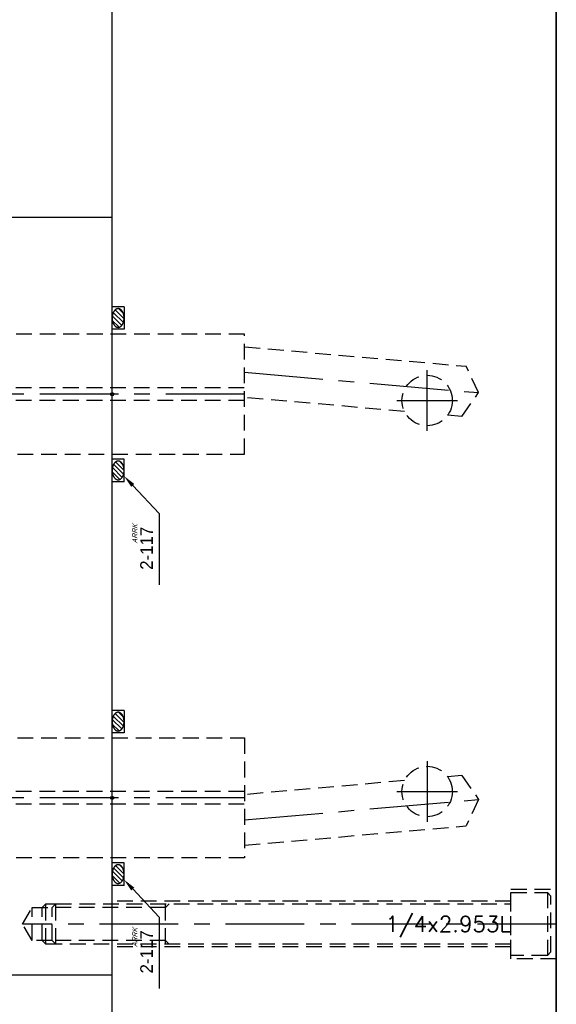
# Model space of a CAD drawing. Extents: x 2651 to 7771, y -1163 to 1075.
# Tile 477 of 490: x 6286 to 6371, y 423 to 579. Entities that reach past the tile are written whole.
import ezdxf
from ezdxf.enums import TextEntityAlignment as Align

# ---------------------------------------------------------------- set-up
doc = ezdxf.new("R2010")
doc.units = 0
doc.header["$LTSCALE"] = 10
for name, pattern in [('CENTER', [2, 1.25, -0.25, 0.25, -0.25]), ('CNSHID', [4, 3, -1]), ('HIDDEN', [0.375, 0.25, -0.125])]:
    doc.linetypes.add(name, pattern=pattern)
doc.layers.get('0').update_dxf_attribs({"linetype": 'CONTINUOUS'})
for name, color, linetype in [('9', 3, 'CONTINUOUS'), ('CEN', 1, 'CENTER'), ('COOL', 150, 'HIDDEN'), ('DIM', 3, 'CONTINUOUS'), ('HIDDEN', 6, 'HIDDEN'), ('TEXT', 4, 'CONTINUOUS'), ('WL1-HL', 4, 'CNSHID'), ('WOR1-DL', 7, 'CONTINUOUS')]:
    doc.layers.add(name, color=color, linetype=linetype)
doc.styles.add('china', font='txt')
doc.styles.get("Standard").update_dxf_attribs({"font": 'romans.shx'})

# ---------------------------------------------------------------- blocks, each defined once
blk = doc.blocks.new('*X11')
at = {"color": 0}
for p, q in [((917.64, 311.65), (918.84, 312.85)), ((917.97, 311.27), (919.52, 312.82)), ((918.45, 311.05), (920.04, 312.63)), ((919.07, 310.96), (920.42, 312.3)), ((919.98, 311.16), (920.51, 311.7))]:
    blk.add_line(p, q, dxfattribs=at)
blk = doc.blocks.new('*X12')
at = {"color": 0}
for p, q in [((941.78, 311.74), (942.86, 312.83)), ((942.07, 311.33), (943.58, 312.84)), ((942.52, 311.08), (944.12, 312.68)), ((943.12, 310.96), (944.53, 312.38)), ((943.93, 311.07), (944.72, 311.86))]:
    blk.add_line(p, q, dxfattribs=at)
blk = doc.blocks.new('A$C7D2C7B05')
at = {"layer": '9'}
blk.add_circle((0, 0), 0.25, dxfattribs=at)
at = {"layer": 'WL1-HL'}
for p, q in [((-13.87, -1.9), (-13.87, 0)), ((-10.3, -1.9), (-10.3, 0)), ((10.3, -1.9), (10.3, 0)), ((13.87, -1.9), (13.87, 0)), ((-13.87, -1.9), (-10.3, -1.9)), ((13.87, -1.9), (10.3, -1.9))]:
    blk.add_line(p, q, dxfattribs=at)
for points in [[(-12.09, 0, 0.064849), (-12.68, -0.08, 0.077678), (-13.14, -0.28, 0.107175), (-13.47, -0.61, 0.144647), (-13.57, -0.95, 0.144647), (-13.47, -1.29, 0.107175), (-13.14, -1.62, 0.077678), (-12.68, -1.82, 0.064849), (-12.09, -1.9, 0.064849), (-11.49, -1.82, 0.077678), (-11.03, -1.62, 0.107175), (-10.7, -1.29, 0.144647), (-10.6, -0.95, 0.144647), (-10.7, -0.61, 0.107175), (-11.03, -0.28, 0.077678), (-11.49, -0.08, 0.064849)], [(12.09, 0, -0.064849), (12.68, -0.08, -0.077678), (13.14, -0.28, -0.107175), (13.47, -0.61, -0.144647), (13.57, -0.95, -0.144647), (13.47, -1.29, -0.107175), (13.14, -1.62, -0.077678), (12.68, -1.82, -0.064849), (12.09, -1.9, -0.064849), (11.49, -1.82, -0.077678), (11.03, -1.62, -0.107175), (10.7, -1.29, -0.144647), (10.6, -0.95, -0.144647), (10.7, -0.61, -0.107175), (11.03, -0.28, -0.077678), (11.49, -0.08, -0.064849)]]:
    blk.add_lwpolyline(points, format="xyb", close=True, dxfattribs=at)
at = {"layer": 'WOR1-DL'}
for p, q in [((-14.45, -3.27), (-18.91, -7.46)), ((-20.91, -7.46), (-30.24, -7.46)), ((-18.91, -7.46), (-20.91, -7.46))]:
    blk.add_line(p, q, dxfattribs=at)
blk.add_solid([(-14.68, -3.03), (-14.22, -3.51), (-12.99, -1.9)], dxfattribs=at)
at = {"layer": 'WL1-HL'}
for name in ['*X11', '*X12']:
    blk.add_blockref(name, (-931.15, -312.86), dxfattribs=at)
at = {"layer": 'WOR1-DL', "style": 'china'}
blk.add_text('2-117', height=2, dxfattribs=at).set_placement((-21, -5.46), align=Align.MIDDLE_RIGHT)
at = {"layer": 'WOR1-DL', "style": 'china', "oblique": 20}
blk.add_text('ARRK', height=0.8, dxfattribs=at).set_placement((-23.68, -4.02))
blk = doc.blocks.new('DSF')
for p, q in [((2213.36, 6685.88), (2253.85, 6685.88)), ((2213.36, 6565.74), (2253.85, 6565.74))]:
    blk.add_line(p, q)

msp = doc.modelspace()

# ---------------------------------------------------------------- linework, layer by layer
for p, q in [((6371.184, 910.642), (6371.184, -41.483)), ((6371.184, -41.483), (6371.184, 910.642)), ((6300.684, 387.642), (6300.684, 587.642))]:
    msp.add_line(p, q)
at = {"layer": 'CEN'}
msp.add_line((6371.184, 435.642), (6286.483, 435.642), dxfattribs=at)
at = {"layer": 'COOL'}
for p, q in [((6321.684, 510.142), (6321.684, 529.142)), ((6321.684, 527.157), (6356.9, 524.076)), ((6358.852, 519.89), (6356.9, 524.076)), ((6321.631, 520.642), (6251.169, 520.642)), ((6356.202, 516.107), (6358.852, 519.89)), ((6321.631, 518.642), (6251.169, 518.642)), ((6347.081, 516.905), (6321.684, 519.127)), ((6356.202, 516.107), (6353.931, 516.306)), ((6321.684, 465.142), (6321.684, 446.142)), ((6356.202, 459.177), (6353.931, 458.978)), ((6356.202, 459.177), (6358.852, 455.394)), ((6347.081, 458.379), (6321.684, 456.157)), ((6321.631, 456.642), (6251.169, 456.642)), ((6321.631, 454.642), (6251.169, 454.642)), ((6358.852, 455.394), (6356.9, 451.208)), ((6321.684, 448.127), (6356.9, 451.208))]:
    msp.add_line(p, q, dxfattribs=at)
at = {"layer": 'COOL', "color": 1, "linetype": 'CENTER'}
for p, q in [((6321.684, 523.142), (6358.852, 519.89)), ((6350.684, 513.842), (6350.684, 523.442)), ((6321.684, 519.642), (6242.684, 519.642)), ((6321.684, 519.642), (6309.684, 519.642)), ((6345.884, 518.642), (6355.484, 518.642)), ((6350.684, 461.442), (6350.684, 451.842)), ((6345.884, 456.642), (6355.484, 456.642)), ((6321.684, 455.642), (6242.684, 455.642)), ((6321.684, 455.642), (6309.684, 455.642)), ((6321.684, 452.142), (6358.852, 455.394))]:
    msp.add_line(p, q, dxfattribs=at)
at = {"layer": 'COOL'}
for points in [[(6321.684, 529.142), (6248.169, 529.142), (6242.684, 519.642), (6248.169, 510.142), (6321.684, 510.142)], [(6321.684, 446.142), (6248.169, 446.142), (6242.684, 455.642), (6248.169, 465.142), (6321.684, 465.142)]]:
    msp.add_lwpolyline(points, dxfattribs=at)
for centre in [(6350.684, 518.642), (6350.684, 456.642)]:
    msp.add_circle(centre, 4, dxfattribs=at)
at = {"layer": 'HIDDEN'}
for p, q in [((6363.984, 439.242), (6300.684, 439.242)), ((6309.159, 432.467), (6309.159, 438.817)), ((6363.984, 432.042), (6300.684, 432.042))]:
    msp.add_line(p, q, dxfattribs=at)
for points in [[(6371.184, 430.142), (6363.984, 430.142), (6363.984, 441.142), (6371.184, 441.142)], [(6369.759, 430.642), (6363.984, 430.642), (6363.984, 440.642), (6369.759, 440.642), (6369.759, 430.642), (6370.334, 431.217), (6370.334, 440.067), (6369.759, 440.642)], [(6290.147, 432.467), (6289.572, 433.042), (6289.572, 438.242), (6290.147, 438.817)], [(6291.734, 432.467), (6290.147, 432.467), (6290.147, 438.817), (6291.734, 438.817)], [(6291.734, 432.467), (6291.159, 433.042), (6291.159, 438.242), (6291.734, 438.817)], [(6309.734, 438.817), (6309.159, 438.242), (6291.159, 438.242)], [(6363.984, 432.467), (6291.734, 432.467), (6291.734, 438.817), (6363.984, 438.817)], [(6287.984, 433.042), (6286.483, 435.642), (6287.984, 438.242)], [(6291.159, 433.042), (6287.984, 433.042), (6287.984, 438.242), (6291.159, 438.242)], [(6309.734, 432.467), (6309.159, 433.042), (6291.159, 433.042)]]:
    msp.add_lwpolyline(points, dxfattribs=at)

# ---------------------------------------------------------------- block references
at = {"layer": 'DIM'}
msp.add_blockref('DSF', (4046.831, -6138.164), dxfattribs=at)
at = {"layer": 'DIM', "rotation": 90}
for p in [(6300.684, 519.642), (6300.684, 455.642)]:
    msp.add_blockref('A$C7D2C7B05', p, dxfattribs=at)

# ---------------------------------------------------------------- texts
at = {"layer": 'TEXT'}
msp.add_text('1/4x2.953L', height=2.5, dxfattribs=at).set_placement((6363.984, 435.642), align=Align.MIDDLE_RIGHT)

doc.saveas('drawing.dxf')
